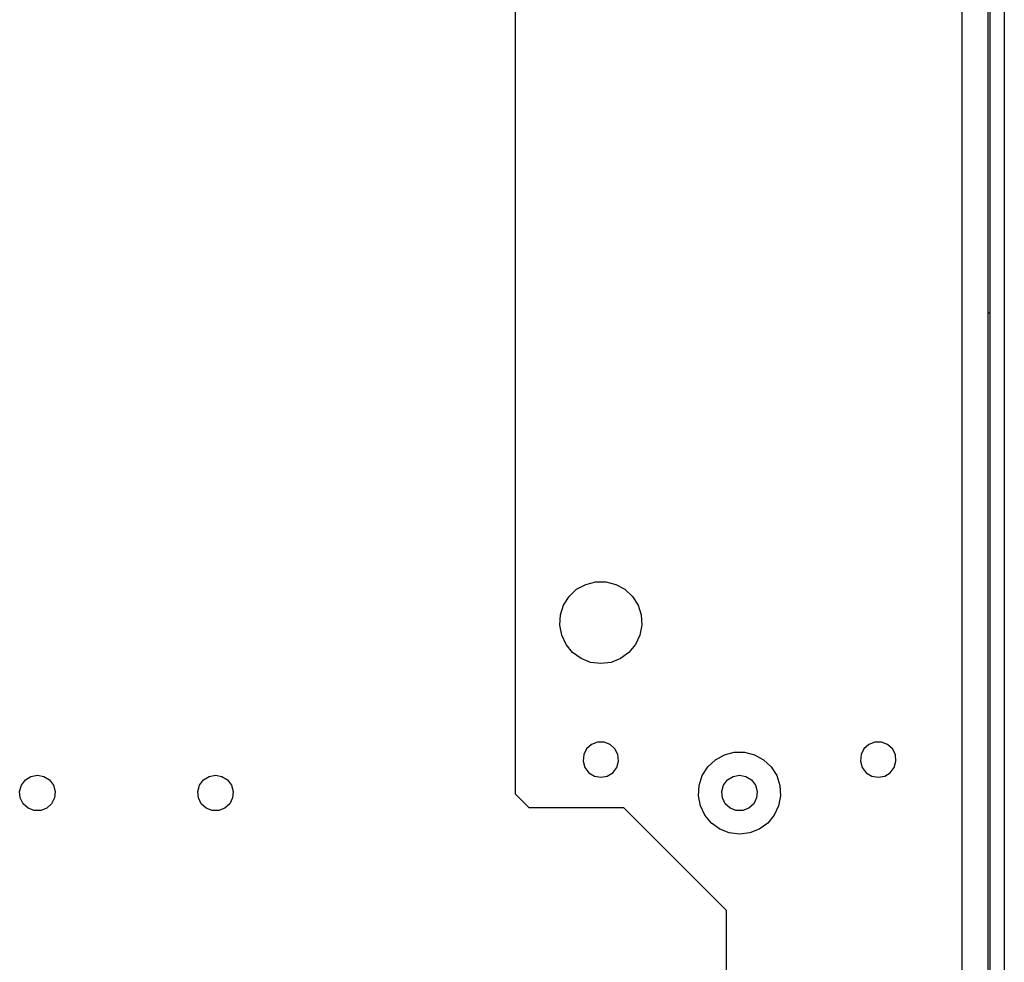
# Model space of a CAD drawing. Header units: millimetres. Extents: x 0 to 39025, y -31299 to 8400.
# Tile 355 of 382: x 15191 to 15335, y 4215 to 4352. Entities that reach past the tile are written whole.
import ezdxf

# ---------------------------------------------------------------- set-up
doc = ezdxf.new("R2010")
doc.units = ezdxf.units.MM

# ---------------------------------------------------------------- blocks, each defined once
blk = doc.blocks.new('Adapt 2 (spodaj)')
at = {"lineweight": 25}
for points in [[(1150, 712.98), (1150, 712.98), (1150, 1.98), (1150, 1.98)], [(1147.9, 676.3), (1147.9, 676.3), (1147.9, 83.87), (1147.9, 83.87)], [(1143.8, 651.28), (1143.8, 651.28), (1143.8, 92.72), (1143.8, 92.72)], [(1147.6, 651.28), (1147.6, 651.28), (1147.6, 84.99), (1147.6, 84.99)], [(1078.6, 649.28), (1078.6, 649.28), (1078.6, 247.28), (1078.6, 247.28)], [(1078.6, 247.28), (1078.6, 247.28), (1080.6, 245.28), (1080.6, 245.28)], [(1080.6, 245.28), (1080.6, 245.28), (1094.4, 245.28), (1094.4, 245.28)], [(1094.4, 245.28), (1094.4, 245.28), (1109.4, 230.28), (1109.4, 230.28)], [(1109.4, 230.28), (1109.4, 230.28), (1109.4, 212.98), (1109.4, 212.98)]]:
    blk.add_open_spline(points, degree=3, dxfattribs=at)
for points, knots in [([(1147.9, 317.47), (1147.9, 317.47), (1147.86, 317.47), (1147.86, 317.47), (1147.86, 317.47), (1147.73, 317.47), (1147.73, 317.47), (1147.73, 317.47), (1147.6, 317.47), (1147.6, 317.47)], [0, 0, 0, 0, 1, 1, 1, 2, 2, 2, 3, 3, 3, 3]), ([(1091.1, 266.28), (1091.1, 266.28), (1092.59, 266.46), (1092.59, 266.46), (1092.59, 266.46), (1093.99, 267.02), (1093.99, 267.02), (1093.99, 267.02), (1095.21, 267.9), (1095.21, 267.9), (1095.21, 267.9), (1096.17, 269.06), (1096.17, 269.06), (1096.17, 269.06), (1096.8, 270.42), (1096.8, 270.42), (1096.8, 270.42), (1097.09, 271.9), (1097.09, 271.9), (1097.09, 271.9), (1096.99, 273.4), (1096.99, 273.4), (1096.99, 273.4), (1096.53, 274.83), (1096.53, 274.83), (1096.53, 274.83), (1095.72, 276.1), (1095.72, 276.1), (1095.72, 276.1), (1094.62, 277.13), (1094.62, 277.13), (1094.62, 277.13), (1093.31, 277.85), (1093.31, 277.85), (1093.31, 277.85), (1091.85, 278.23), (1091.85, 278.23), (1091.85, 278.23), (1090.35, 278.23), (1090.35, 278.23), (1090.35, 278.23), (1088.89, 277.85), (1088.89, 277.85), (1088.89, 277.85), (1087.57, 277.13), (1087.57, 277.13), (1087.57, 277.13), (1086.48, 276.1), (1086.48, 276.1), (1086.48, 276.1), (1085.67, 274.83), (1085.67, 274.83), (1085.67, 274.83), (1085.21, 273.4), (1085.21, 273.4), (1085.21, 273.4), (1085.11, 271.9), (1085.11, 271.9), (1085.11, 271.9), (1085.39, 270.42), (1085.39, 270.42), (1085.39, 270.42), (1086.03, 269.06), (1086.03, 269.06), (1086.03, 269.06), (1086.99, 267.9), (1086.99, 267.9), (1086.99, 267.9), (1088.21, 267.02), (1088.21, 267.02), (1088.21, 267.02), (1089.61, 266.46), (1089.61, 266.46), (1089.61, 266.46), (1091.1, 266.28), (1091.1, 266.28)], [0, 0, 0, 0, 1, 1, 1, 2, 2, 2, 3, 3, 3, 4, 4, 4, 5, 5, 5, 6, 6, 6, 7, 7, 7, 8, 8, 8, 9, 9, 9, 10, 10, 10, 11, 11, 11, 12, 12, 12, 13, 13, 13, 14, 14, 14, 15, 15, 15, 16, 16, 16, 17, 17, 17, 18, 18, 18, 19, 19, 19, 20, 20, 20, 21, 21, 21, 22, 22, 22, 23, 23, 23, 24, 24, 24, 25, 25, 25, 25]), ([(1091.1, 249.68), (1091.1, 249.68), (1090.16, 249.85), (1090.16, 249.85), (1090.16, 249.85), (1089.35, 250.36), (1089.35, 250.36), (1089.35, 250.36), (1088.77, 251.12), (1088.77, 251.12), (1088.77, 251.12), (1088.51, 252.04), (1088.51, 252.04), (1088.51, 252.04), (1088.6, 252.99), (1088.6, 252.99), (1088.6, 252.99), (1089.02, 253.84), (1089.02, 253.84), (1089.02, 253.84), (1089.73, 254.49), (1089.73, 254.49), (1089.73, 254.49), (1090.62, 254.83), (1090.62, 254.83), (1090.62, 254.83), (1091.58, 254.83), (1091.58, 254.83), (1091.58, 254.83), (1092.47, 254.49), (1092.47, 254.49), (1092.47, 254.49), (1093.17, 253.84), (1093.17, 253.84), (1093.17, 253.84), (1093.6, 252.99), (1093.6, 252.99), (1093.6, 252.99), (1093.69, 252.04), (1093.69, 252.04), (1093.69, 252.04), (1093.43, 251.12), (1093.43, 251.12), (1093.43, 251.12), (1092.85, 250.36), (1092.85, 250.36), (1092.85, 250.36), (1092.04, 249.85), (1092.04, 249.85), (1092.04, 249.85), (1091.1, 249.68), (1091.1, 249.68)], [0, 0, 0, 0, 1, 1, 1, 2, 2, 2, 3, 3, 3, 4, 4, 4, 5, 5, 5, 6, 6, 6, 7, 7, 7, 8, 8, 8, 9, 9, 9, 10, 10, 10, 11, 11, 11, 12, 12, 12, 13, 13, 13, 14, 14, 14, 15, 15, 15, 16, 16, 16, 17, 17, 17, 17]), ([(1131.6, 249.68), (1131.6, 249.68), (1130.66, 249.85), (1130.66, 249.85), (1130.66, 249.85), (1129.85, 250.36), (1129.85, 250.36), (1129.85, 250.36), (1129.27, 251.12), (1129.27, 251.12), (1129.27, 251.12), (1129.01, 252.04), (1129.01, 252.04), (1129.01, 252.04), (1129.1, 252.99), (1129.1, 252.99), (1129.1, 252.99), (1129.52, 253.84), (1129.52, 253.84), (1129.52, 253.84), (1130.23, 254.49), (1130.23, 254.49), (1130.23, 254.49), (1131.12, 254.83), (1131.12, 254.83), (1131.12, 254.83), (1132.08, 254.83), (1132.08, 254.83), (1132.08, 254.83), (1132.97, 254.49), (1132.97, 254.49), (1132.97, 254.49), (1133.67, 253.84), (1133.67, 253.84), (1133.67, 253.84), (1134.1, 252.99), (1134.1, 252.99), (1134.1, 252.99), (1134.19, 252.04), (1134.19, 252.04), (1134.19, 252.04), (1133.93, 251.12), (1133.93, 251.12), (1133.93, 251.12), (1133.35, 250.36), (1133.35, 250.36), (1133.35, 250.36), (1132.54, 249.85), (1132.54, 249.85), (1132.54, 249.85), (1131.6, 249.68), (1131.6, 249.68)], [0, 0, 0, 0, 1, 1, 1, 2, 2, 2, 3, 3, 3, 4, 4, 4, 5, 5, 5, 6, 6, 6, 7, 7, 7, 8, 8, 8, 9, 9, 9, 10, 10, 10, 11, 11, 11, 12, 12, 12, 13, 13, 13, 14, 14, 14, 15, 15, 15, 16, 16, 16, 17, 17, 17, 17]), ([(1111.35, 241.38), (1111.35, 241.38), (1112.84, 241.56), (1112.84, 241.56), (1112.84, 241.56), (1114.24, 242.12), (1114.24, 242.12), (1114.24, 242.12), (1115.46, 243), (1115.46, 243), (1115.46, 243), (1116.42, 244.16), (1116.42, 244.16), (1116.42, 244.16), (1117.05, 245.52), (1117.05, 245.52), (1117.05, 245.52), (1117.34, 247), (1117.34, 247), (1117.34, 247), (1117.24, 248.5), (1117.24, 248.5), (1117.24, 248.5), (1116.78, 249.93), (1116.78, 249.93), (1116.78, 249.93), (1115.97, 251.2), (1115.97, 251.2), (1115.97, 251.2), (1114.87, 252.23), (1114.87, 252.23), (1114.87, 252.23), (1113.56, 252.96), (1113.56, 252.96), (1113.56, 252.96), (1112.1, 253.33), (1112.1, 253.33), (1112.1, 253.33), (1110.59, 253.33), (1110.59, 253.33), (1110.59, 253.33), (1109.14, 252.96), (1109.14, 252.96), (1109.14, 252.96), (1107.82, 252.23), (1107.82, 252.23), (1107.82, 252.23), (1106.72, 251.2), (1106.72, 251.2), (1106.72, 251.2), (1105.92, 249.93), (1105.92, 249.93), (1105.92, 249.93), (1105.45, 248.5), (1105.45, 248.5), (1105.45, 248.5), (1105.36, 247), (1105.36, 247), (1105.36, 247), (1105.64, 245.52), (1105.64, 245.52), (1105.64, 245.52), (1106.28, 244.16), (1106.28, 244.16), (1106.28, 244.16), (1107.24, 243), (1107.24, 243), (1107.24, 243), (1108.46, 242.12), (1108.46, 242.12), (1108.46, 242.12), (1109.86, 241.56), (1109.86, 241.56), (1109.86, 241.56), (1111.35, 241.38), (1111.35, 241.38)], [0, 0, 0, 0, 1, 1, 1, 2, 2, 2, 3, 3, 3, 4, 4, 4, 5, 5, 5, 6, 6, 6, 7, 7, 7, 8, 8, 8, 9, 9, 9, 10, 10, 10, 11, 11, 11, 12, 12, 12, 13, 13, 13, 14, 14, 14, 15, 15, 15, 16, 16, 16, 17, 17, 17, 18, 18, 18, 19, 19, 19, 20, 20, 20, 21, 21, 21, 22, 22, 22, 23, 23, 23, 24, 24, 24, 25, 25, 25, 25]), ([(1008.85, 249.98), (1008.85, 249.98), (1007.91, 249.8), (1007.91, 249.8), (1007.91, 249.8), (1007.1, 249.3), (1007.1, 249.3), (1007.1, 249.3), (1006.52, 248.53), (1006.52, 248.53), (1006.52, 248.53), (1006.26, 247.62), (1006.26, 247.62), (1006.26, 247.62), (1006.35, 246.67), (1006.35, 246.67), (1006.35, 246.67), (1006.77, 245.81), (1006.77, 245.81), (1006.77, 245.81), (1007.48, 245.17), (1007.48, 245.17), (1007.48, 245.17), (1008.37, 244.82), (1008.37, 244.82), (1008.37, 244.82), (1009.33, 244.82), (1009.33, 244.82), (1009.33, 244.82), (1010.22, 245.17), (1010.22, 245.17), (1010.22, 245.17), (1010.92, 245.81), (1010.92, 245.81), (1010.92, 245.81), (1011.35, 246.67), (1011.35, 246.67), (1011.35, 246.67), (1011.44, 247.62), (1011.44, 247.62), (1011.44, 247.62), (1011.18, 248.53), (1011.18, 248.53), (1011.18, 248.53), (1010.6, 249.3), (1010.6, 249.3), (1010.6, 249.3), (1009.79, 249.8), (1009.79, 249.8), (1009.79, 249.8), (1008.85, 249.98), (1008.85, 249.98)], [0, 0, 0, 0, 1, 1, 1, 2, 2, 2, 3, 3, 3, 4, 4, 4, 5, 5, 5, 6, 6, 6, 7, 7, 7, 8, 8, 8, 9, 9, 9, 10, 10, 10, 11, 11, 11, 12, 12, 12, 13, 13, 13, 14, 14, 14, 15, 15, 15, 16, 16, 16, 17, 17, 17, 17]), ([(1034.85, 249.98), (1034.85, 249.98), (1033.91, 249.8), (1033.91, 249.8), (1033.91, 249.8), (1033.1, 249.3), (1033.1, 249.3), (1033.1, 249.3), (1032.52, 248.53), (1032.52, 248.53), (1032.52, 248.53), (1032.26, 247.62), (1032.26, 247.62), (1032.26, 247.62), (1032.35, 246.67), (1032.35, 246.67), (1032.35, 246.67), (1032.77, 245.81), (1032.77, 245.81), (1032.77, 245.81), (1033.48, 245.17), (1033.48, 245.17), (1033.48, 245.17), (1034.37, 244.82), (1034.37, 244.82), (1034.37, 244.82), (1035.33, 244.82), (1035.33, 244.82), (1035.33, 244.82), (1036.22, 245.17), (1036.22, 245.17), (1036.22, 245.17), (1036.92, 245.81), (1036.92, 245.81), (1036.92, 245.81), (1037.35, 246.67), (1037.35, 246.67), (1037.35, 246.67), (1037.44, 247.62), (1037.44, 247.62), (1037.44, 247.62), (1037.17, 248.53), (1037.17, 248.53), (1037.17, 248.53), (1036.6, 249.3), (1036.6, 249.3), (1036.6, 249.3), (1035.79, 249.8), (1035.79, 249.8), (1035.79, 249.8), (1034.85, 249.98), (1034.85, 249.98)], [0, 0, 0, 0, 1, 1, 1, 2, 2, 2, 3, 3, 3, 4, 4, 4, 5, 5, 5, 6, 6, 6, 7, 7, 7, 8, 8, 8, 9, 9, 9, 10, 10, 10, 11, 11, 11, 12, 12, 12, 13, 13, 13, 14, 14, 14, 15, 15, 15, 16, 16, 16, 17, 17, 17, 17]), ([(1111.35, 249.98), (1111.35, 249.98), (1110.41, 249.8), (1110.41, 249.8), (1110.41, 249.8), (1109.6, 249.3), (1109.6, 249.3), (1109.6, 249.3), (1109.02, 248.53), (1109.02, 248.53), (1109.02, 248.53), (1108.76, 247.62), (1108.76, 247.62), (1108.76, 247.62), (1108.85, 246.67), (1108.85, 246.67), (1108.85, 246.67), (1109.27, 245.81), (1109.27, 245.81), (1109.27, 245.81), (1109.98, 245.17), (1109.98, 245.17), (1109.98, 245.17), (1110.87, 244.82), (1110.87, 244.82), (1110.87, 244.82), (1111.83, 244.82), (1111.83, 244.82), (1111.83, 244.82), (1112.72, 245.17), (1112.72, 245.17), (1112.72, 245.17), (1113.42, 245.81), (1113.42, 245.81), (1113.42, 245.81), (1113.85, 246.67), (1113.85, 246.67), (1113.85, 246.67), (1113.94, 247.62), (1113.94, 247.62), (1113.94, 247.62), (1113.67, 248.53), (1113.67, 248.53), (1113.67, 248.53), (1113.1, 249.3), (1113.1, 249.3), (1113.1, 249.3), (1112.29, 249.8), (1112.29, 249.8), (1112.29, 249.8), (1111.35, 249.98), (1111.35, 249.98)], [0, 0, 0, 0, 1, 1, 1, 2, 2, 2, 3, 3, 3, 4, 4, 4, 5, 5, 5, 6, 6, 6, 7, 7, 7, 8, 8, 8, 9, 9, 9, 10, 10, 10, 11, 11, 11, 12, 12, 12, 13, 13, 13, 14, 14, 14, 15, 15, 15, 16, 16, 16, 17, 17, 17, 17])]:
    blk.add_open_spline(points, degree=3, knots=knots, dxfattribs=at)

msp = doc.modelspace()

# ---------------------------------------------------------------- block references
at = {"color": 1}
msp.add_blockref('Adapt 2 (spodaj)', (14184.86, 3991.86), dxfattribs=at)

doc.saveas('drawing.dxf')
